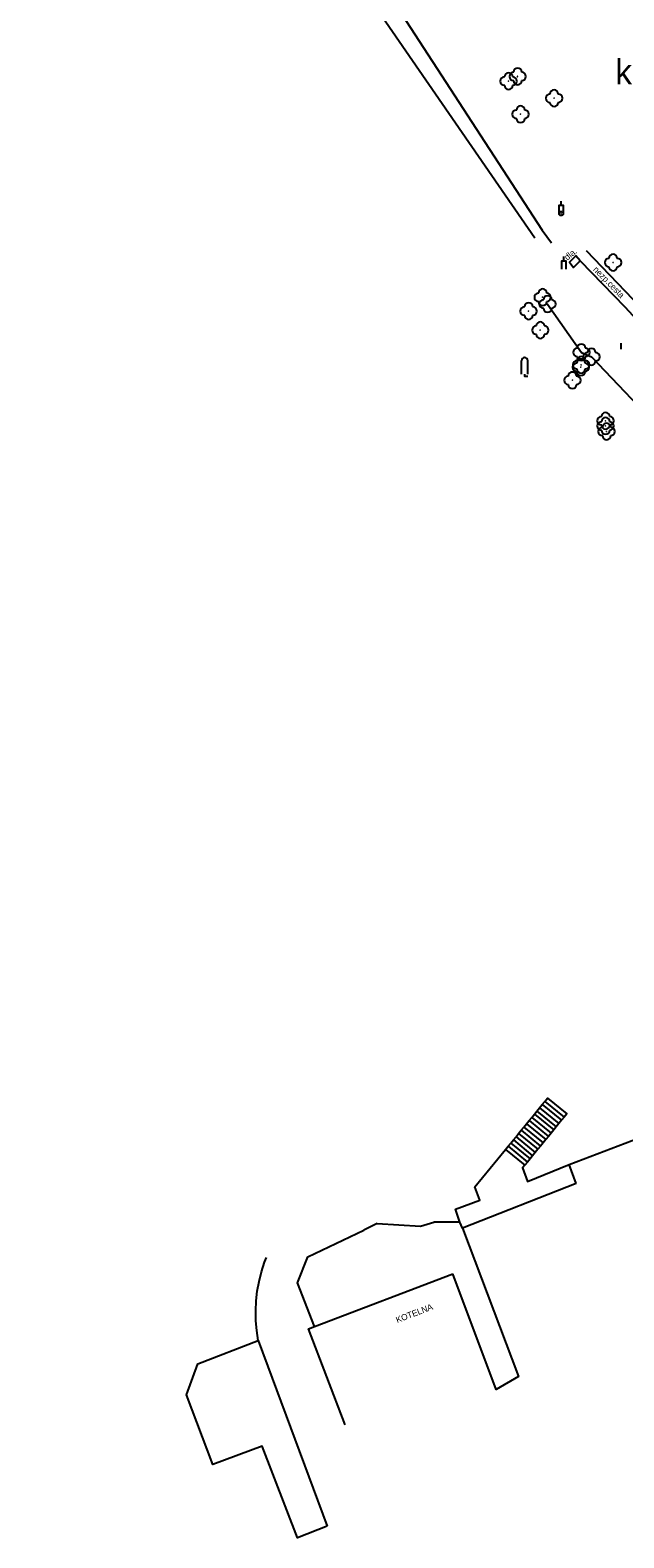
# Model space of a CAD drawing. Extents: x -584400 to -581602, y -1210894 to -1208793.
# Drawn here: x -584017.5 to -583945.9, y -1210883.3 to -1210701.6 of the extents above; entities that cross this region are included whole.
import ezdxf

# ---------------------------------------------------------------- set-up
doc = ezdxf.new("R2010")
doc.units = 0
for name, color, linetype in [('BUDOVY_MĚŘ', 7, 'Continuous'), ('NÁZEV_K_Ú', 7, 'Continuous'), ('POMOC_POPIS', 7, 'Continuous'), ('ROZHRANÍ_PLOCH', 7, 'Continuous'), ('ZELEŇ', 7, 'Continuous'), ('ZN_DOPLŇKOVÉ', 7, 'Continuous'), ('ZN_KULTUR', 7, 'Continuous')]:
    doc.layers.add(name, color=color, linetype=linetype)

msp = doc.modelspace()

# ---------------------------------------------------------------- linework, layer by layer
at = {"layer": 'BUDOVY_MĚŘ'}
for points in [[(-583952.52, -1210838.29), (-583944.05, -1210835.08)], [(-583951.67, -1210840.6), (-583952.52, -1210838.29)], [(-583951.67, -1210840.6), (-583965.34, -1210845.98)], [(-583965.34, -1210845.98), (-583958.62, -1210863.83), (-583961.32, -1210865.39), (-583966.52, -1210851.46)], [(-583983.2, -1210857.82), (-583966.52, -1210851.46)], [(-583979.52, -1210869.65), (-583983.91, -1210858.09), (-583983.2, -1210857.82)]]:
    msp.add_lwpolyline(points, dxfattribs=at)
at = {"layer": 'ROZHRANÍ_PLOCH'}
for points in [[(-584017.47, -1210636.44), (-583998.02, -1210663.83), (-583977.39, -1210696.57), (-583956.66, -1210726.67)], [(-583975.33, -1210695.62), (-583955.75, -1210725.76), (-583954.64, -1210727.25)], [(-583951.19, -1210729.43), (-583951.68, -1210728.83), (-583952.48, -1210729.58), (-583951.99, -1210730.22), (-583951.19, -1210729.43)], [(-583951.19, -1210729.43), (-583945.81, -1210734.96), (-583942.33, -1210738.72), (-583939.14, -1210741.69)], [(-583939.45, -1210738.79), (-583941.14, -1210737.64), (-583944.79, -1210734.09), (-583950.43, -1210728.22)], [(-583956.06, -1210831.47), (-583955.74, -1210831.08)], [(-583955.74, -1210831.08), (-583955.43, -1210830.7)], [(-583955.74, -1210831.08), (-583953.42, -1210832.98)], [(-583955.43, -1210830.7), (-583955.11, -1210830.31), (-583952.79, -1210832.21), (-583953.11, -1210832.6)], [(-583955.43, -1210830.7), (-583953.11, -1210832.6)], [(-583957.64, -1210833.4), (-583957.33, -1210833.02)], [(-583957.33, -1210833.02), (-583957.01, -1210832.63)], [(-583957.33, -1210833.02), (-583955.01, -1210834.92)], [(-583957.01, -1210832.63), (-583956.69, -1210832.24)], [(-583957.01, -1210832.63), (-583954.69, -1210834.53)], [(-583956.69, -1210832.24), (-583956.38, -1210831.86)], [(-583956.69, -1210832.24), (-583954.37, -1210834.14)], [(-583956.38, -1210831.86), (-583956.06, -1210831.47)], [(-583956.38, -1210831.86), (-583954.06, -1210833.76)], [(-583956.06, -1210831.47), (-583953.74, -1210833.37)], [(-583953.42, -1210832.98), (-583953.74, -1210833.37)], [(-583953.11, -1210832.6), (-583953.42, -1210832.98)], [(-583959.23, -1210835.34), (-583958.91, -1210834.95)], [(-583958.91, -1210834.95), (-583958.59, -1210834.56)], [(-583958.91, -1210834.95), (-583956.59, -1210836.85)], [(-583958.59, -1210834.56), (-583958.28, -1210834.18)], [(-583958.59, -1210834.56), (-583956.28, -1210836.47)], [(-583958.28, -1210834.18), (-583957.96, -1210833.79)], [(-583958.28, -1210834.18), (-583955.96, -1210836.08)], [(-583957.96, -1210833.79), (-583957.64, -1210833.4)], [(-583957.96, -1210833.79), (-583955.64, -1210835.69)], [(-583957.64, -1210833.4), (-583955.33, -1210835.31)], [(-583955.01, -1210834.92), (-583955.33, -1210835.31)], [(-583954.69, -1210834.53), (-583955.01, -1210834.92)], [(-583954.37, -1210834.14), (-583954.69, -1210834.53)], [(-583954.06, -1210833.76), (-583954.37, -1210834.14)], [(-583953.74, -1210833.37), (-583954.06, -1210833.76)], [(-583965.34, -1210845.98), (-583965.67, -1210845.26), (-583966.2, -1210843.7), (-583963.26, -1210842.59), (-583963.87, -1210840.99), (-583960.18, -1210836.5)], [(-583960.18, -1210836.5), (-583959.86, -1210836.11)], [(-583960.18, -1210836.5), (-583957.86, -1210838.4)], [(-583959.86, -1210836.11), (-583959.54, -1210835.72)], [(-583959.86, -1210836.11), (-583957.54, -1210838.01)], [(-583959.54, -1210835.72), (-583959.23, -1210835.34)], [(-583959.54, -1210835.72), (-583957.22, -1210837.62)], [(-583959.23, -1210835.34), (-583956.91, -1210837.24)], [(-583956.28, -1210836.47), (-583956.59, -1210836.85)], [(-583955.96, -1210836.08), (-583956.28, -1210836.47)], [(-583955.64, -1210835.69), (-583955.96, -1210836.08)], [(-583955.33, -1210835.31), (-583955.64, -1210835.69)], [(-583957.86, -1210838.4), (-583958.13, -1210838.72), (-583957.52, -1210840.36), (-583952.52, -1210838.29)], [(-583957.54, -1210838.01), (-583957.86, -1210838.4)], [(-583957.22, -1210837.62), (-583957.54, -1210838.01)], [(-583956.91, -1210837.24), (-583957.22, -1210837.62)], [(-583956.59, -1210836.85), (-583956.91, -1210837.24)], [(-583989.97, -1210859.5), (-583990.15, -1210858.32), (-583990.26, -1210857.13), (-583990.28, -1210855.93), (-583990.22, -1210854.74), (-583990.09, -1210853.55), (-583989.87, -1210852.38), (-583989.58, -1210851.22), (-583989.21, -1210850.08), (-583988.98, -1210849.49)], [(-583981.67, -1210881.88), (-583985.26, -1210883.28), (-583989.49, -1210872.23), (-583995.47, -1210874.44), (-583998.61, -1210866.04), (-583997.26, -1210862.3), (-583989.97, -1210859.5)], [(-583989.97, -1210859.5), (-583981.67, -1210881.88)]]:
    msp.add_lwpolyline(points, dxfattribs=at)
at = {"layer": 'ZELEŇ'}
msp.add_lwpolyline([(-583955.11, -1210734.64), (-583951.03, -1210740.46), (-583949.81, -1210740.99), (-583941.02, -1210750.23)], dxfattribs=at)
for centre in [(-583959.81, -1210707.79), (-583958.71, -1210707.22), (-583954.32, -1210709.85), (-583958.36, -1210711.78), (-583947.21, -1210729.64), (-583955.7, -1210733.83), (-583955.11, -1210734.64), (-583957.39, -1210735.49), (-583955.98, -1210737.78), (-583951.03, -1210740.46), (-583951.09, -1210742.26), (-583951.06, -1210741.96), (-583949.81, -1210740.99), (-583952.11, -1210743.83), (-583948.12, -1210749.33), (-583948.11, -1210748.71), (-583948, -1210749.99)]:
    msp.add_circle(centre, 0.0005, dxfattribs=at)
for centre, start, end in [((-583960.31, -1210707.79), 90, 270), ((-583959.81, -1210707.29), 0, 180), ((-583959.21, -1210707.22), 90, 270), ((-583959.31, -1210707.79), 270, 90), ((-583958.71, -1210706.72), 0, 180), ((-583958.71, -1210707.72), 180, 360), ((-583958.21, -1210707.22), 270, 90), ((-583959.81, -1210708.29), 180, 360), ((-583954.82, -1210709.85), 90, 270), ((-583954.32, -1210709.35), 0, 180), ((-583953.82, -1210709.85), 270, 90), ((-583958.86, -1210711.78), 90, 270), ((-583958.36, -1210711.28), 0, 180), ((-583957.86, -1210711.78), 270, 90), ((-583954.32, -1210710.35), 180, 360), ((-583958.36, -1210712.28), 180, 360), ((-583947.71, -1210729.64), 90, 270), ((-583947.21, -1210729.14), 0, 180), ((-583946.71, -1210729.64), 270, 90), ((-583947.21, -1210730.14), 180, 360), ((-583955.7, -1210733.33), 0, 180), ((-583957.89, -1210735.49), 90, 270), ((-583957.39, -1210734.99), 0, 180), ((-583956.89, -1210735.49), 270, 90), ((-583956.2, -1210733.83), 90, 270), ((-583955.7, -1210734.33), 180, 360), ((-583955.61, -1210734.64), 90, 270), ((-583955.11, -1210734.14), 0, 180), ((-583955.2, -1210733.83), 270, 90), ((-583954.61, -1210734.64), 270, 90), ((-583957.39, -1210735.99), 180, 360), ((-583955.98, -1210737.28), 0, 180), ((-583955.11, -1210735.14), 180, 360), ((-583956.48, -1210737.78), 90, 270), ((-583955.98, -1210738.28), 180, 360), ((-583955.48, -1210737.78), 270, 90), ((-583951.53, -1210740.46), 90, 270), ((-583951.03, -1210739.96), 0, 180), ((-583950.31, -1210740.99), 90, 270), ((-583950.53, -1210740.46), 270, 90), ((-583949.81, -1210740.49), 0, 180), ((-583949.31, -1210740.99), 270, 90), ((-583951.59, -1210742.26), 90, 270), ((-583951.56, -1210741.96), 90, 270), ((-583951.09, -1210741.76), 0, 180), ((-583951.06, -1210741.46), 0, 180), ((-583951.03, -1210740.96), 180, 360), ((-583950.59, -1210742.26), 270, 90), ((-583950.56, -1210741.96), 270, 90), ((-583949.81, -1210741.49), 180, 360), ((-583952.61, -1210743.83), 90, 270), ((-583952.11, -1210743.33), 0, 180), ((-583951.61, -1210743.83), 270, 90), ((-583951.09, -1210742.76), 180, 360), ((-583951.06, -1210742.46), 180, 360), ((-583952.11, -1210744.33), 180, 360), ((-583948.11, -1210748.21), 0, 180), ((-583948.62, -1210749.33), 90, 270), ((-583948.61, -1210748.71), 90, 270), ((-583948.5, -1210749.99), 90, 270), ((-583948.12, -1210748.83), 0, 180), ((-583948.11, -1210749.21), 180, 360), ((-583948, -1210749.49), 0, 180), ((-583947.62, -1210749.33), 270, 90), ((-583947.61, -1210748.71), 270, 90), ((-583947.5, -1210749.99), 270, 90), ((-583948.12, -1210749.83), 180, 360), ((-583948, -1210750.49), 180, 360)]:
    msp.add_arc(centre, 0.5, start, end, dxfattribs=at)
at = {"layer": 'ZN_DOPLŇKOVÉ'}
for p, q in [((-583953.47, -1210722.74), (-583953.47, -1210722.24)), ((-583953.14, -1210729.43), (-583953.14, -1210728.93))]:
    msp.add_line(p, q, dxfattribs=at)
for points in [[(-583953.72, -1210723.74), (-583953.72, -1210722.74), (-583953.22, -1210722.74), (-583953.22, -1210723.74)], [(-583953.39, -1210730.43), (-583953.39, -1210729.43), (-583952.89, -1210729.43), (-583952.89, -1210730.43)], [(-583975.63, -1210845.43), (-583977.24, -1210846.2)], [(-583975.63, -1210845.43), (-583970.44, -1210845.73), (-583968.83, -1210845.25)], [(-583965.67, -1210845.26), (-583968.83, -1210845.25)], [(-583983.2, -1210857.82), (-583985.25, -1210852.56), (-583984.01, -1210849.43), (-583977.24, -1210846.2)]]:
    msp.add_lwpolyline(points, dxfattribs=at)
for radius in [0.25, 0.005]:
    msp.add_circle((-583953.47, -1210723.74), radius, dxfattribs=at)
at = {"layer": 'ZN_KULTUR'}
for p, q in [((-583946.23, -1210740.09), (-583946.23, -1210739.34)), ((-583958.24, -1210743.09), (-583958.24, -1210741.47)), ((-583957.49, -1210743.09), (-583957.49, -1210741.47))]:
    msp.add_line(p, q, dxfattribs=at)
msp.add_lwpolyline([(-583957.87, -1210743.09), (-583957.87, -1210743.34), (-583957.49, -1210743.34)], dxfattribs=at)
msp.add_arc((-583957.87, -1210741.47), 0.375, 0, 180, dxfattribs=at)

# ---------------------------------------------------------------- texts
at = {"layer": 'NÁZEV_K_Ú'}
msp.add_text('k.ú.Břeclav', height=3, dxfattribs=at).set_placement((-583946.94, -1210708.16))
at = {"layer": 'POMOC_POPIS'}
for s, rotation, p in [('dla.', 38.3088, (-583952.73, -1210729.43)), ('nezp.cesta', 314.462, (-583949.68, -1210730.54)), ('KOTELNA', 20.869, (-583973.22, -1210857.41))]:
    msp.add_text(s, height=0.75, rotation=rotation, dxfattribs=at).set_placement(p)

doc.saveas('drawing.dxf')
